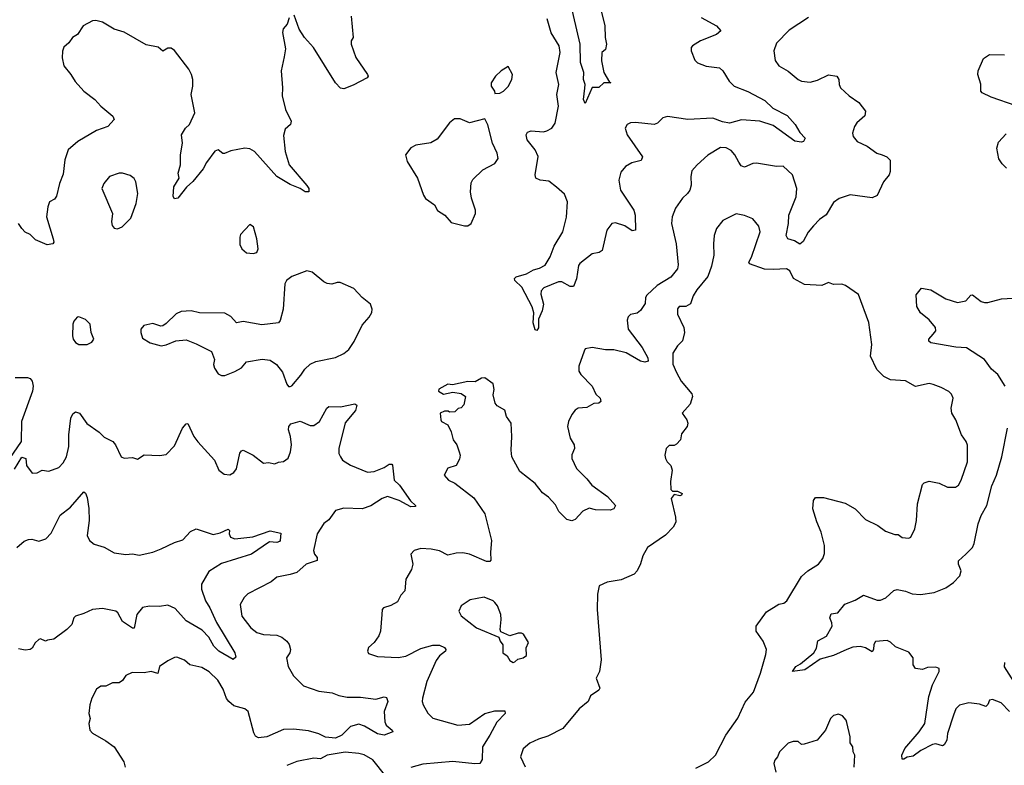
# Model space of a CAD drawing. Extents: x 1954683 to 2060285, y 904798 to 1016299.
# Tile 269 of 472: x 1986162 to 1992034, y 953075 to 957521. Entities that reach past the tile are written whole.
import ezdxf

# ---------------------------------------------------------------- set-up
doc = ezdxf.new("R2010")
doc.units = 0

msp = doc.modelspace()

# ---------------------------------------------------------------- linework, layer by layer
at = {"layer": '0CON10XD'}
for points in [[(1989631.1, 957565), (1989650.8, 957485), (1989652.5, 957415), (1989661.2, 957375), (1989655.9, 957344.1), (1989634.2, 957325), (1989630.8, 957275), (1989645.6, 957205), (1989678.3, 957148.3), (1989686.7, 957145), (1989645.7, 957144.3), (1989615, 957116.7), (1989575, 957117.5), (1989535, 957021.2), (1989524.2, 957045.8), (1989532.7, 957112.7), (1989534.6, 957135), (1989523.8, 957165), (1989526.1, 957205), (1989506, 957265), (1989504, 957375), (1989445, 957630.6)], [(1987739.7, 957300.3), (1987722, 957215), (1987730, 957115), (1987727, 957067), (1987746.7, 956985), (1987781.2, 956915), (1987776.7, 956895), (1987745, 956867.5), (1987735, 956830), (1987745.7, 956735), (1987768.2, 956655), (1987875, 956532.9), (1987886.4, 956515), (1987885.8, 956494.2), (1987865, 956494.4), (1987835, 956514.4), (1987775, 956537.5), (1987695.6, 956585.6), (1987562.5, 956735), (1987535, 956750.6), (1987505, 956755.7), (1987420.3, 956739.7), (1987383, 956723), (1987373.3, 956723.3), (1987345, 956744.2), (1987325, 956736.7), (1987275, 956668.8), (1987255, 956630.8), (1987194.5, 956555.5), (1987157.3, 956522.7), (1987105, 956457.5), (1987085, 956452.5), (1987077, 956467), (1987080.8, 956525), (1987112, 956575), (1987107.5, 956605), (1987121.4, 956655), (1987120, 956715), (1987132.9, 956785), (1987126, 956835), (1987151.2, 956875), (1987174, 956896), (1987207.1, 956965), (1987184.2, 957075), (1987194.2, 957125), (1987193.9, 957163.9), (1987186.2, 957195), (1987170, 957225), (1987085, 957337.5), (1987065, 957351.2), (1987045, 957351.2), (1987015, 957332.5), (1986987.7, 957357.7), (1986915, 957371.5), (1986785, 957447.1), (1986725, 957464.2), (1986655, 957506.2), (1986615, 957516.7), (1986595, 957513.3), (1986540, 957485), (1986507, 957433), (1986476.1, 957413.9), (1986455, 957382.5), (1986425, 957356.2), (1986417.1, 957332.9), (1986415.9, 957294.1), (1986425, 957246.7), (1986467.5, 957195), (1986492.2, 957152.2), (1986544, 957095), (1986610, 957045), (1986644.7, 957004.7), (1986718, 956945), (1986726, 956925), (1986687.5, 956885), (1986620.7, 956859.2), (1986508.8, 956795), (1986450, 956745), (1986431.2, 956685), (1986421.1, 956598.9), (1986398.8, 956545), (1986382.2, 956467.8), (1986369.2, 956450.8), (1986338.8, 956435), (1986328.6, 956405), (1986322.5, 956345), (1986362, 956215), (1986365.7, 956195), (1986360, 956185), (1986325, 956179.2), (1986255, 956208), (1986225, 956240), (1986194.5, 956254.5), (1986174.2, 956275), (1986154, 956305)], [(1987768.3, 957531.7), (1987757.5, 957495), (1987733.9, 957466.1), (1987730, 957445), (1987747.1, 957347.1), (1987739.7, 957300.3)], [(1988139.1, 957540.9), (1988150, 957415), (1988138.6, 957395), (1988137.8, 957375), (1988167.1, 957295), (1988236.2, 957195), (1988240, 957185), (1988233.8, 957175), (1988150.4, 957129.6), (1988095, 957109.2), (1988075, 957112), (1988044.3, 957145), (1987914.7, 957354.7), (1987859.6, 957415), (1987827.8, 957465), (1987798.3, 957548.3)], [(1990866.4, 957533.6), (1990751.2, 957458.8), (1990675, 957380), (1990659.2, 957335), (1990667.7, 957277.7), (1990690, 957245), (1990745, 957214), (1990804.4, 957164.4), (1990825, 957154.2), (1990875, 957147.5), (1990919.5, 957160.5), (1990985, 957192.5), (1991035, 957183.3), (1991047.5, 957165), (1991048, 957135), (1991056.2, 957115), (1991107.6, 957067.6), (1991166.2, 957026.2), (1991205.6, 956975), (1991201.7, 956948.3), (1991154, 956905), (1991140.8, 956885), (1991128, 956845), (1991132, 956825), (1991156.2, 956795), (1991215, 956765.8), (1991273.8, 956725), (1991304.5, 956714.5), (1991332.6, 956702.6), (1991352.7, 956682.7), (1991354, 956615), (1991348, 956595), (1991314.3, 956555), (1991275, 956472.5), (1991245, 956459.6), (1991115, 956477.1), (1991048.8, 956455), (1991015, 956431.2), (1990971.9, 956358.1), (1990931.4, 956328.6), (1990895, 956290.8), (1990865, 956254), (1990835, 956198.6), (1990815, 956182.2), (1990782, 956202), (1990743.3, 956213.3), (1990732.2, 956235), (1990747.5, 956305), (1990749.2, 956355), (1990792.9, 956465), (1990796, 956515), (1990770.5, 956595), (1990715, 956646.9), (1990675, 956645.6), (1990555, 956665.5), (1990535, 956663.1), (1990485, 956641.4), (1990465, 956649.2), (1990451.1, 956671.1), (1990426.7, 956715), (1990405, 956740), (1990375, 956756.4), (1990341.7, 956758.3), (1990266.6, 956713.4), (1990201.2, 956655), (1990170.6, 956619.4), (1990164.4, 956585), (1990166.5, 956535), (1990158.2, 956505), (1990145.3, 956484.7), (1990114, 956456), (1990073.5, 956396.5), (1990053.8, 956346.2), (1990049.5, 956305), (1990076.5, 956185), (1990089.3, 956059.3), (1990085.6, 956035), (1990045.8, 955985), (1989962.9, 955935), (1989900.9, 955879.1), (1989893.5, 955865), (1989891.5, 955828.5), (1989865, 955786.2), (1989845, 955772), (1989805, 955763.3), (1989791.4, 955748.6), (1989785, 955730), (1989790, 955675), (1989875, 955566.9), (1989908.5, 955505), (1989910, 955485), (1989890.5, 955479.5), (1989864.1, 955484.1), (1989778, 955535), (1989705, 955552.5), (1989655, 955551.9), (1989575, 955566), (1989535, 955558), (1989528, 955545), (1989495.7, 955455), (1989495.8, 955425), (1989508, 955405), (1989575, 955336.2), (1989597.5, 955287.5), (1989623.6, 955263.6), (1989628, 955245), (1989615, 955233.8), (1989585, 955233.3), (1989545, 955209.2), (1989492.5, 955205), (1989475, 955193.3), (1989455, 955167.5), (1989434.4, 955125), (1989429.4, 955095), (1989444.2, 955025), (1989469.2, 954985), (1989470, 954965), (1989454.3, 954925.7), (1989454.2, 954905), (1989482.5, 954845), (1989545, 954784), (1989574.6, 954744.6), (1989667.4, 954677.4), (1989716, 954625), (1989705.8, 954604.2), (1989683.9, 954596.1), (1989595, 954598.6), (1989557.7, 954607.7), (1989519.5, 954590.5), (1989475, 954540), (1989455, 954533.3), (1989425, 954540), (1989377.6, 954587.6), (1989357.4, 954627.4), (1989315, 954673.8), (1989279.4, 954699.4), (1989235.5, 954755.5), (1989145, 954826.7), (1989097.5, 954915), (1989092, 954955), (1989097.5, 955035), (1989092.5, 955115), (1989064, 955155), (1989055, 955193.3), (1989009.3, 955219.3), (1988996.7, 955235), (1988986.2, 955285), (1988991.2, 955315), (1988985, 955350), (1988935.9, 955385.9), (1988916.4, 955383.6), (1988878.8, 955361.2), (1988835, 955363.8), (1988743, 955343), (1988715, 955347.5), (1988661.7, 955318.3), (1988660, 955305), (1988688.3, 955288.3), (1988745, 955300), (1988795, 955292.5), (1988820, 955275), (1988810, 955225), (1988795, 955207.5), (1988777.5, 955202.5), (1988757, 955183), (1988725, 955180), (1988717, 955187), (1988695, 955187.5), (1988670, 955175), (1988672.5, 955135), (1988677.5, 955125), (1988715.6, 955105.6), (1988734.1, 955064.1), (1988746, 955015), (1988768, 954985), (1988782.5, 954945), (1988788, 954925), (1988785, 954900), (1988765, 954863.3), (1988715, 954847.5), (1988693.3, 954805), (1988720, 954775), (1988757.3, 954757.3), (1988870.9, 954670.9), (1988935.8, 954575), (1988975.6, 954415), (1988968.9, 954345), (1988972.5, 954297.5), (1988965, 954290.8), (1988945, 954289.4), (1988845, 954334.4), (1988805, 954341.4), (1988765, 954340.8), (1988715, 954327.1), (1988665, 954354.4), (1988615, 954363.3), (1988555, 954368.6), (1988515, 954355.8), (1988493.8, 954335), (1988506.7, 954275), (1988497.7, 954242.3), (1988463.8, 954185), (1988458, 954115), (1988435, 954089.2), (1988415, 954050.5), (1988375, 954028.5), (1988331.2, 954015), (1988324, 954005), (1988322, 953975), (1988314, 953875), (1988302.9, 953847.1), (1988275, 953807.5), (1988241.7, 953778.3), (1988236.7, 953755), (1988242.3, 953742.3), (1988295, 953723.8), (1988418.3, 953718.3), (1988465, 953725.5), (1988555, 953772.1), (1988625, 953791.8), (1988665, 953791.9), (1988695, 953777.5), (1988703.8, 953765), (1988701.2, 953755), (1988665, 953727.5), (1988645, 953700), (1988589.5, 953575), (1988563.3, 953475), (1988561.1, 953455), (1988567.1, 953435), (1988595.5, 953385.5), (1988625.4, 953355.4), (1988775, 953314.5), (1988845, 953321.4), (1988936.6, 953383.4), (1988995, 953399.4), (1989055, 953400.8), (1989057.8, 953385), (1989007.8, 953332.2), (1988965.9, 953254.1), (1988921.5, 953185), (1988919.5, 953110.5), (1988905, 953086.7), (1988876.4, 953083.6), (1988745, 953098.8), (1988565, 953081.6), (1988495, 953061.1)], [(1990226.7, 957533.3), (1990317.5, 957485), (1990342.5, 957455), (1990317, 957433), (1990222.5, 957395), (1990174.1, 957365.9), (1990166.7, 957355), (1990166, 957335), (1990188.8, 957278.8), (1990205, 957263.8), (1990255, 957243.8), (1990335, 957233.3), (1990355, 957216.7), (1990393.8, 957155), (1990423.1, 957125), (1990505, 957092), (1990605, 957039.6), (1990653.1, 956993.1), (1990738.9, 956948.9), (1990786.8, 956896.8), (1990815, 956847.5), (1990846, 956815), (1990835.8, 956794.2), (1990825, 956790), (1990785, 956796.7), (1990655, 956890), (1990575, 956915.6), (1990466.8, 956923.2), (1990395, 956904.4), (1990352.8, 956912.8), (1990295, 956933.6), (1990146.2, 956926.2), (1990025, 956944.3), (1989996.7, 956935), (1989965, 956903.8), (1989945, 956896.2), (1989835, 956907.5), (1989805, 956905.8), (1989785, 956896.2), (1989772.9, 956875), (1989784.3, 956835), (1989876.1, 956703.9), (1989868.6, 956681.4), (1989813.4, 956666.6), (1989774.5, 956645.5), (1989747.5, 956612.5), (1989735.6, 956565), (1989745.6, 956505), (1989824.4, 956384.4), (1989831.4, 956355), (1989833.8, 956266.2), (1989815, 956261.2), (1989770.9, 956290.9), (1989715, 956309.4), (1989693.4, 956306.6), (1989663.8, 956265), (1989635.8, 956144.2), (1989617.5, 956132.5), (1989575, 956124.2), (1989502.8, 956067.2), (1989494.4, 956055), (1989481.9, 955975), (1989465, 955930), (1989445, 955930.8), (1989395, 955956.9), (1989375, 955956.9), (1989288.5, 955921.5), (1989272.5, 955905), (1989270, 955885), (1989285.6, 955824.4), (1989278, 955785), (1989256.2, 955735), (1989255.7, 955684.3), (1989245, 955667.5), (1989235, 955672.5), (1989223.7, 955713.7), (1989227.3, 955772.7), (1989217.9, 955807.9), (1989156.1, 955926.1), (1989113.8, 955965), (1989112, 955978), (1989122.3, 955987.7), (1989185, 956005.4), (1989225, 956028.7), (1989261.1, 956038.9), (1989295, 956057.3), (1989325, 956107.1), (1989349.9, 956170.1), (1989400, 956255), (1989423.3, 956343.3), (1989428.2, 956435), (1989409.9, 956479.9), (1989362.4, 956522.4), (1989317.3, 956557.3), (1989265, 956563.1), (1989240.8, 956575), (1989236.9, 956595), (1989253.1, 956705), (1989235.8, 956745), (1989188.1, 956805), (1989182.9, 956835), (1989190.5, 956849.5), (1989212.8, 956857.2), (1989285, 956852.7), (1989305, 956857.8), (1989335.4, 956874.6), (1989356.1, 956903.9), (1989375.6, 957005), (1989364.3, 957074.3), (1989376.2, 957135), (1989360.4, 957205), (1989385.4, 957325), (1989379.1, 957365), (1989332.1, 957442.1), (1989306.9, 957526.9)], [(1992105, 957008), (1991955, 957058), (1991902, 957085), (1991894.4, 957095), (1991893.7, 957136.3), (1991876.2, 957195), (1991878.8, 957215), (1991910.2, 957289.8), (1991945, 957312.5), (1992035, 957312)], [(1988995, 957080), (1989025, 957083.3), (1989046.7, 957095), (1989075, 957123.3), (1989096.2, 957165), (1989100, 957195), (1989075, 957242.5), (1989033.2, 957216.8), (1989000, 957185), (1988973.8, 957145), (1988973.8, 957125), (1988992.5, 957095), (1988995, 957080)], [(1988835, 956291.2), (1988854.1, 956305.9), (1988880, 956365), (1988880, 956385), (1988856.4, 956456.4), (1988851.2, 956495), (1988855, 956547.5), (1988865, 956567.5), (1988923.3, 956625), (1988996.1, 956663.9), (1989015.9, 956694.1), (1989010, 956725), (1988980.6, 956785), (1988954.1, 956894.1), (1988935, 956930), (1988845, 956906.7), (1988789.3, 956929.3), (1988755, 956930), (1988725, 956906.7), (1988652.3, 956807.7), (1988614.1, 956785.9), (1988525, 956772.5), (1988493.6, 956756.4), (1988462.5, 956715), (1988472, 956675), (1988534, 956575), (1988570, 956475), (1988582.5, 956455), (1988635, 956417.5), (1988654.1, 956384.1), (1988697.5, 956355), (1988735, 956312.5), (1988815, 956291.2), (1988835, 956291.2)], [(1992046.2, 956635), (1992020.5, 956660.5), (1992001.4, 956691.4), (1991989.3, 956755), (1991999.5, 956790.5), (1992045, 956839.4)], [(1986745, 956273.3), (1986772.5, 956285), (1986825, 956336.7), (1986855.7, 956425), (1986865.6, 956485), (1986854.2, 956554.2), (1986845, 956573.3), (1986821.2, 956591.2), (1986775, 956606), (1986755, 956605.8), (1986696.7, 956585), (1986664, 956545), (1986651.4, 956515), (1986716, 956365), (1986710, 956315), (1986713.6, 956293.6), (1986725, 956277.5), (1986745, 956273.3)], [(1990195, 953058), (1990270, 953095), (1990311.2, 953135), (1990373.1, 953255), (1990444.7, 953355.3), (1990488.3, 953451.7), (1990538, 953512), (1990580.4, 953625), (1990612.2, 953735), (1990615.6, 953765), (1990596.4, 953815), (1990553.1, 953875), (1990554, 953905), (1990615, 953990.8), (1990690, 954035), (1990718.6, 954041.4), (1990737.5, 954055), (1990825, 954200), (1990862, 954235), (1990926.2, 954273.8), (1990951.3, 954308.7), (1990962.4, 954337.6), (1990961.5, 954385), (1990941.2, 954465), (1990915, 954526.2), (1990891.1, 954605), (1990895.8, 954655), (1990907.3, 954672.7), (1990955, 954672.9), (1991085, 954638.1), (1991145, 954604.3), (1991205, 954540.8), (1991280, 954505), (1991325, 954470.8), (1991381.7, 954451.7), (1991401.7, 954451.7), (1991425, 954433.8), (1991465, 954428.8), (1991475.5, 954434.5), (1991499.4, 954485), (1991510, 954535), (1991516.2, 954635), (1991545, 954750), (1991555, 954760), (1991585, 954770), (1991645, 954758), (1991694.5, 954734.5), (1991743.6, 954733.6), (1991760.6, 954745), (1991777.1, 954775), (1991814.3, 954885), (1991813.6, 954983.6), (1991806.7, 955005), (1991778, 955045), (1991745.6, 955135), (1991721.5, 955175), (1991717.5, 955205), (1991729.2, 955265), (1991718.3, 955288.3), (1991703.2, 955303.2), (1991657.9, 955327.9), (1991610, 955345), (1991585, 955351.2), (1991505, 955334.3), (1991445, 955368), (1991355, 955374.4), (1991315, 955394), (1991273.8, 955435), (1991236.2, 955515), (1991244, 955585), (1991226.7, 955715), (1991165, 955882.5), (1991087.5, 955935), (1991065, 955943.8), (1991015, 955941.2), (1990985, 955953.8), (1990945, 955936), (1990841.2, 955941.2), (1990777.3, 955977.3), (1990755, 956022.5), (1990735, 956036), (1990655, 956030.8), (1990604.2, 956034.2), (1990513.3, 956065), (1990510, 956075), (1990526.2, 956105), (1990578, 956255), (1990569.7, 956289.7), (1990535, 956333.8), (1990485, 956354), (1990435, 956364.2), (1990355, 956323.8), (1990316.7, 956275), (1990304.3, 956235), (1990299.4, 956185), (1990302.4, 956117.6), (1990288, 956052), (1990265, 955988.8), (1990199.1, 955910.9), (1990179.1, 955875), (1990163.1, 955826.9), (1990135, 955811.2), (1990095, 955810), (1990085, 955797.5), (1990084.4, 955765), (1990122.9, 955685), (1990127.1, 955655), (1990114.4, 955605.6), (1990085, 955576.2), (1990057.5, 955532.5), (1990056.8, 955466.8), (1990078.2, 955418.2), (1990105.8, 955365), (1990170.7, 955290.7), (1990173.3, 955275), (1990160.7, 955229.3), (1990112.5, 955175), (1990140, 955135), (1990146.7, 955115), (1990143.3, 955095), (1990109.3, 955050.7), (1990102.5, 955015), (1990079.3, 954990.7), (1990065, 954982.5), (1990035, 954982.5), (1990017.5, 954965), (1990010, 954925), (1990012.5, 954905), (1990022.5, 954885), (1990045, 954863.3), (1990053.5, 954835), (1990043.6, 954766.4), (1990045, 954720), (1990055, 954708.9), (1990085, 954710), (1990111.9, 954695), (1990109.2, 954685), (1990097.9, 954682.1), (1990065, 954688.9), (1990046.8, 954665), (1990072.9, 954555), (1990074, 954525), (1990058.2, 954495), (1990013.4, 954446.6), (1989905, 954373.8), (1989877.1, 954325), (1989865, 954276.7), (1989843.8, 954235), (1989825.6, 954214.4), (1989748, 954182), (1989665, 954167.7), (1989617.5, 954145), (1989608.1, 954095), (1989605.7, 954005), (1989630, 953705), (1989618.8, 953635), (1989600, 953595), (1989622.5, 953535), (1989616.4, 953523.6), (1989565, 953490), (1989552.5, 953455), (1989498.3, 953411.7), (1989400, 953295), (1989311.7, 953248.3), (1989255, 953231.2), (1989205, 953206.2), (1989165, 953173.8), (1989148.9, 953125), (1989176.4, 953066.4)], [(1987553.6, 956126.4), (1987575, 956133.3), (1987583.3, 956155), (1987576.2, 956215), (1987555.9, 956285.9), (1987535, 956300), (1987479.3, 956240.7), (1987473.8, 956225), (1987475, 956180), (1987486.7, 956155), (1987515, 956131.2), (1987553.6, 956126.4)], [(1987775, 955333.3), (1987785, 955337.5), (1987839.1, 955400.9), (1987862.1, 955437.9), (1987893.2, 955466.8), (1987927.8, 955482.2), (1988045, 955505.7), (1988095, 955530.8), (1988124, 955555), (1988157.4, 955602.6), (1988205, 955700), (1988245, 955746.7), (1988261.2, 955775), (1988263.8, 955795), (1988253.3, 955825), (1988204.1, 955864.1), (1988155, 955917.5), (1988073.2, 955953.2), (1988055, 955954.3), (1988024.2, 955944.2), (1987995, 955948), (1987975, 955958), (1987906.7, 956015), (1987875, 956023.8), (1987785, 955990), (1987752.5, 955965), (1987743.3, 955945), (1987733.1, 955795), (1987715, 955727.5), (1987705, 955713.8), (1987605, 955701.2), (1987495, 955720.8), (1987455, 955713.8), (1987421.1, 955751.1), (1987385, 955770.8), (1987235, 955773.3), (1987185, 955785.6), (1987125, 955781.9), (1987095, 955768), (1987035, 955708.8), (1987015, 955696.2), (1987003.6, 955693.6), (1986955, 955710), (1986901.7, 955698.3), (1986883.3, 955675), (1986883.3, 955655), (1986895, 955622.5), (1986940, 955595), (1987005, 955576.2), (1987035, 955582), (1987093.9, 955606.1), (1987155, 955611.2), (1987215, 955588.8), (1987305, 955542.5), (1987323.3, 955495), (1987318, 955465), (1987323.2, 955443.2), (1987345, 955410), (1987365, 955398.8), (1987385, 955400), (1987445, 955424), (1987485, 955446), (1987515, 955480), (1987607.7, 955497.7), (1987655, 955491.2), (1987694.2, 955464.2), (1987729.1, 955419.1), (1987755, 955347.5), (1987765, 955333.3), (1987775, 955333.3)], [(1992038.6, 955335), (1991994.6, 955404.6), (1991957.6, 955437.6), (1991916, 955495), (1991808.8, 955565), (1991745, 955569.1), (1991596.2, 955595), (1991584, 955605), (1991584.2, 955615), (1991610, 955645), (1991626, 955665), (1991624, 955685), (1991585, 955730.8), (1991533.6, 955773.6), (1991511.4, 955811.4), (1991508.8, 955881.2), (1991539.3, 955920.7), (1991595, 955910.6), (1991685, 955855.5), (1991755, 955834.6), (1991803.8, 955845), (1991835, 955878), (1991845, 955880), (1991895, 955840.8), (1991915, 955834.4), (1991935, 955834.4), (1992017, 955857), (1992085, 955860.8)], [(1986565, 955584), (1986592.3, 955597.7), (1986603.3, 955615), (1986588.8, 955655), (1986582, 955705), (1986555, 955733.3), (1986515, 955750), (1986505, 955746.7), (1986485, 955722.5), (1986478.8, 955705), (1986476.1, 955636.1), (1986481.2, 955615), (1986495, 955596.2), (1986515, 955584), (1986565, 955584)], [(1986135, 955387.5), (1986208.3, 955388.3), (1986225, 955382), (1986235.5, 955365.5), (1986241.5, 955335), (1986238.8, 955305), (1986172.2, 955125), (1986170, 955005), (1986100, 954905)], [(1986129.8, 954840.2), (1986175, 954912.5), (1986197.5, 954905), (1986202.1, 954862.1), (1986236.7, 954816.7), (1986265, 954818.8), (1986295, 954834), (1986335, 954828.8), (1986395, 954850), (1986421.7, 954878.3), (1986440.6, 954915), (1986454.5, 954975.5), (1986454.6, 955045), (1986467.1, 955145), (1986478.6, 955171.4), (1986495, 955182.9), (1986517.5, 955175), (1986562.2, 955112.2), (1986635, 955060.8), (1986665, 955032), (1986716.2, 955005), (1986734, 954985), (1986767.5, 954915), (1986785, 954906.7), (1986835, 954910), (1986865, 954900), (1986905, 954926.7), (1986995, 954922), (1987035, 954928.8), (1987085, 954980), (1987133.1, 955085), (1987155, 955112), (1987165, 955113.3), (1987200.5, 955035), (1987223.9, 955003.9), (1987324, 954895), (1987350, 954835), (1987380.5, 954810.5), (1987415, 954806.2), (1987439.7, 954820.3), (1987455, 954842.5), (1987474.3, 954935.7), (1987485, 954950), (1987495, 954953.3), (1987554.4, 954924.4), (1987615, 954877.5), (1987645, 954880), (1987683.6, 954873.6), (1987705, 954883.3), (1987735, 954886.7), (1987763.6, 954906.4), (1987777.5, 954945), (1987782.2, 954985), (1987776.4, 955035), (1987764.1, 955075), (1987767.5, 955095), (1987779, 955111), (1987835, 955126.2), (1987895, 955102), (1987915, 955101.2), (1987948.8, 955125), (1987993.1, 955205), (1988005, 955214.3), (1988075, 955212.5), (1988160.7, 955230.7), (1988173.3, 955223.3), (1988165, 955190), (1988102.4, 955117.6), (1988064.6, 954965), (1988065.8, 954935), (1988074.4, 954914.4), (1988086.2, 954895), (1988133.8, 954865), (1988235, 954823.6), (1988275, 954826.9), (1988335, 954851.4), (1988365, 954870.8), (1988380.5, 954870.5), (1988385.7, 954865), (1988395.5, 954775), (1988426.9, 954745), (1988492.2, 954652.2), (1988522, 954625), (1988522.5, 954617.5), (1988495, 954616.9), (1988425, 954654.4), (1988355, 954677.1), (1988323.4, 954666.6), (1988255, 954622.5), (1988205, 954604), (1988095, 954608.7), (1988044.2, 954595), (1988005, 954538.8), (1987975, 954516.2), (1987935.6, 954455), (1987913.1, 954355), (1987919.2, 954335), (1987935.8, 954315), (1987935, 954296.7), (1987870, 954275), (1987815, 954223.8), (1987775, 954212), (1987695, 954196.2), (1987660.9, 954169.1), (1987522.1, 954097.9), (1987500, 954075), (1987475.9, 954034.1), (1987487.5, 953965), (1987540.8, 953895), (1987576.6, 953866.6), (1987615.5, 953855.5), (1987695, 953850.5), (1987725, 953838.9), (1987754.3, 953815), (1987768.1, 953795), (1987776, 953766), (1987772.9, 953745), (1987753.5, 953715), (1987762.3, 953665), (1987795, 953607.8), (1987855, 953549.5), (1987945, 953516.9), (1988025, 953507.2), (1988065, 953490.9), (1988115, 953481.1), (1988195, 953481.8), (1988285, 953470.4), (1988335, 953483.1), (1988348.7, 953478.7), (1988356.5, 953455), (1988334.6, 953395.4), (1988339.1, 953335), (1988347.5, 953315), (1988383.3, 953285), (1988386.7, 953275), (1988335, 953255.7), (1988295, 953263.5), (1988218.9, 953308.9), (1988185, 953320.6), (1988135, 953307.1), (1988083.5, 953255), (1988045, 953237.7), (1987985, 953242.2), (1987945, 953263.1), (1987885, 953280.8), (1987795, 953291.6), (1987735, 953288), (1987635, 953244.5), (1987585, 953238.8), (1987568.8, 953248.8), (1987557.9, 953267.9), (1987523.8, 953395), (1987505, 953411.2), (1987438.8, 953428.8), (1987408.8, 953455), (1987394.4, 953474.4), (1987375, 953530), (1987342.6, 953582.6), (1987292, 953632), (1987247.4, 953657.4), (1987176.7, 953675), (1987145, 953702.5), (1987099.3, 953719.3), (1987085, 953718.8), (1987045, 953698.8), (1986996, 953665), (1986985, 953623.3), (1986945, 953634.2), (1986905, 953625.8), (1986831.7, 953628.3), (1986795, 953611.2), (1986775, 953581.2), (1986755, 953566.2), (1986715, 953566.7), (1986675, 953546.7), (1986645, 953547.5), (1986620.7, 953529.3), (1986592.5, 953475), (1986580, 953435), (1986573.3, 953385), (1986582.5, 953355), (1986573.3, 953325), (1986580, 953285), (1986596.2, 953266.2), (1986675, 953221.8), (1986725, 953185.7), (1986782.9, 953095), (1986790.6, 953065)], [(1992064, 953395), (1992015, 953448), (1991962.9, 953467.1), (1991946, 953464), (1991935, 953436.7), (1991924.2, 953425.8), (1991885, 953440), (1991822.7, 953447.3), (1991766.8, 953433.2), (1991745, 953412), (1991731.5, 953375), (1991694.6, 953265.4), (1991691.5, 953225), (1991675, 953197.5), (1991665, 953192), (1991625, 953202.5), (1991605, 953199.5), (1991535, 953164.3), (1991489.5, 953130.5), (1991455, 953124.4), (1991435, 953110.8), (1991425, 953111.2), (1991422.9, 953135), (1991441.1, 953175), (1991526.2, 953273.8), (1991560.8, 953325), (1991582.9, 953485), (1991605.9, 953555), (1991645.8, 953635), (1991645, 953652.5), (1991625, 953660), (1991575, 953657.5), (1991545, 953646), (1991505, 953652), (1991490, 953675), (1991490, 953715), (1991465, 953750), (1991385, 953782.5), (1991355, 953809.2), (1991335, 953818.6), (1991265, 953813.8), (1991255.8, 953795), (1991254, 953765), (1991245, 953752), (1991206.1, 953776.1), (1991175, 953784.5), (1991130.4, 953779.6), (1991094, 953765), (1991015, 953728.9), (1990935, 953708.6), (1990845, 953643.5), (1990770, 953635), (1990790, 953665), (1990819.1, 953680.9), (1990898.6, 953745), (1990913.6, 953773.6), (1990921.9, 953818.1), (1990974.3, 953845.7), (1991006.2, 953905), (1991006, 953925), (1990992.5, 953955), (1991002.2, 953977.8), (1991040, 953985), (1991082.5, 954035), (1991145, 954060), (1991195, 954090), (1991275, 954060), (1991295, 954058.8), (1991326.8, 954073.2), (1991375, 954116.7), (1991395, 954122.5), (1991445, 954113.3), (1991485, 954096.7), (1991533.9, 954093.9), (1991615, 954106), (1991685, 954134), (1991731.2, 954165), (1991768, 954205), (1991775.6, 954235), (1991760, 954275), (1991760.8, 954295), (1991805, 954334), (1991845, 954373.8), (1991855, 954397.5), (1991877.3, 954515), (1991895.4, 954565), (1991928.9, 954625), (1991959.3, 954740.7), (1991987.5, 954805), (1992020, 954915), (1992053.8, 955085)], [(1986145, 954374.3), (1986188.6, 954411.4), (1986215, 954421.5), (1986235, 954424.4), (1986275, 954410.6), (1986318, 954425), (1986350.2, 954459.8), (1986402.7, 954567.3), (1986465, 954613.5), (1986545, 954706.2), (1986555, 954697.5), (1986565, 954672.5), (1986574.5, 954605.5), (1986575.5, 954534.5), (1986564, 954445), (1986578.8, 954415), (1986605, 954393.8), (1986665.8, 954375.8), (1986725, 954341.2), (1986795, 954332.9), (1986835, 954336.7), (1986875, 954328.1), (1986955, 954346.7), (1987004.6, 954365.4), (1987085, 954403.6), (1987135, 954418.9), (1987180.1, 954469.9), (1987214.7, 954484.7), (1987315, 954451.9), (1987358.3, 954461.7), (1987405, 954482.5), (1987412.5, 954475), (1987410.8, 954455), (1987418, 954435), (1987445.5, 954425.5), (1987552.2, 954437.8), (1987655, 954472.9), (1987720, 954460), (1987716, 954415), (1987710.7, 954409.3), (1987695, 954404.2), (1987652, 954408), (1987545, 954334.6), (1987365, 954278), (1987289.3, 954230.7), (1987246.9, 954155), (1987246.5, 954125), (1987269.2, 954055), (1987296.2, 954015), (1987335, 953925.8), (1987445.6, 953745), (1987450.5, 953719.5), (1987435, 953706), (1987348.5, 953755), (1987319.5, 953785), (1987289.9, 953839.9), (1987250, 953880), (1987155, 953936.4), (1987089.1, 954009.1), (1987045, 954030.4), (1986995, 954022.1), (1986935, 954024.5), (1986895, 954016.5), (1986860.8, 953975), (1986845, 953893.8), (1986835, 953893.8), (1986775, 953932.9), (1986747.1, 953985), (1986735, 953994.4), (1986655, 954009.1), (1986596.1, 954003.9), (1986545, 953979.5), (1986493.8, 953965), (1986484, 953955), (1986472, 953915), (1986443.8, 953885), (1986365, 953828), (1986328.3, 953821.7), (1986315, 953816.2), (1986285, 953828.8), (1986275, 953826), (1986253.8, 953805), (1986236.1, 953773.9), (1986224.1, 953765.9), (1986195, 953762.5), (1986155, 953769.4)], [(1989105, 953687.5), (1989115, 953692.5), (1989132.3, 953707.7), (1989165, 953716.7), (1989185, 953730), (1989182.5, 953775), (1989197, 953807), (1989166.1, 953856.1), (1989155, 953862.5), (1989135, 953863.3), (1989085, 953846.7), (1989031.7, 953871.7), (1989027.5, 953885), (1989033.8, 953945), (1989030.8, 953975), (1989010.8, 954025), (1988995, 954046), (1988985, 954055.8), (1988932.4, 954077.6), (1988848, 954062), (1988794.1, 954025.9), (1988781.2, 953995), (1988795, 953966.7), (1988886.7, 953895), (1989020, 953840), (1989027.5, 953815), (1989043, 953793), (1989043.3, 953745), (1989068.3, 953728.3), (1989085, 953700), (1989105, 953687.5)], [(1992035, 953687.5), (1992033.2, 953663.2), (1992088.9, 953575)], [(1991138.8, 953065), (1991143.3, 953135), (1991132.5, 953155), (1991130, 953185), (1991115, 953210), (1991114, 953245), (1991095, 953330), (1991090, 953345), (1991069.3, 953369.3), (1991045, 953380), (1991015, 953372.5), (1990997.5, 953355), (1990967.5, 953285), (1990917.5, 953225), (1990839.5, 953200.5), (1990825, 953200), (1990805, 953216.7), (1990773.9, 953216.1), (1990745, 953206.7), (1990694, 953155), (1990681.2, 953125), (1990664.4, 953105.6), (1990660, 953085), (1990672, 953035)], [(1988345, 953010), (1988268.2, 953108.2), (1988216.6, 953136.6), (1988185, 953146.4), (1988102.6, 953152.6), (1987995, 953135.4), (1987955, 953113.6), (1987915, 953117.5), (1987815, 953098.5), (1987755, 953073.8)]]:
    msp.add_lwpolyline(points, dxfattribs=at)

doc.saveas('drawing.dxf')
